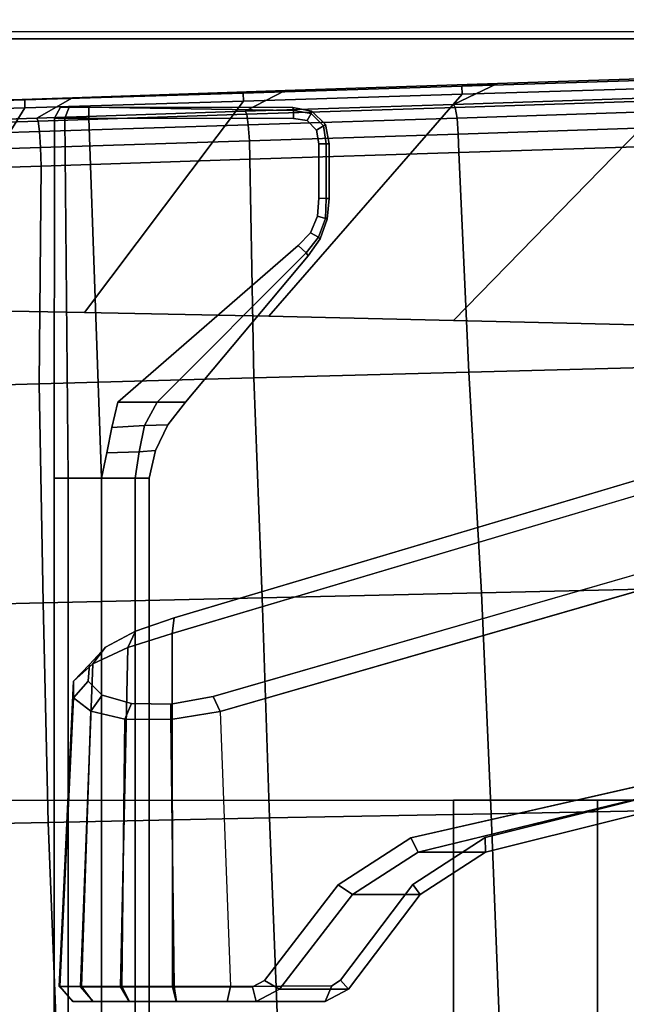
# Model space of a CAD drawing. Header units: inches. Extents: x 11 to 683, y -98 to 54.
# Tile 394 of 656: x 566.3 to 569.5, y -59.34 to -54.15. Entities that reach past the tile are written whole.
import ezdxf
from ezdxf.enums import TextEntityAlignment as Align

# ---------------------------------------------------------------- set-up
doc = ezdxf.new("R2010")
doc.units = ezdxf.units.IN
doc.header["$MEASUREMENT"] = 0
for name, color, linetype in [('A-FURN-3-SEAT-ARM-PAD', 251, 'Continuous'), ('A-FURN-3-SEAT-BASE', 254, 'Continuous'), ('A-FURN-3-SEAT-FRAME', 254, 'Continuous'), ('A-FURN-3-SEAT-LEVER', 251, 'Continuous'), ('A-FURN-3-SEAT-SEAT-CUSHION', 253, 'Continuous'), ('A-FURN-3-SEAT-SEAT-FRAME', 251, 'Continuous'), ('A-FURN-HAWORTH-ATT', 7, 'Continuous')]:
    doc.layers.add(name, color=color, linetype=linetype)
doc.styles.get("Standard").update_dxf_attribs({"font": 'simplex.shx'})

# ---------------------------------------------------------------- blocks, each defined once
blk = doc.blocks.new('SCT-20-71X1-3D-3')
at = {"layer": 'A-FURN-3-SEAT-ARM-PAD'}
for points in [[(4.2253, -10.0867, 26.0429), (4.2173, -9.9212, 25.3767), (-3.5325, -9.9214, 25.3773), (-3.2311, -10.0839, 26.0353)], [(-3.5324, -9.9601, 25.3308), (-3.5325, -9.9214, 25.3773), (4.2173, -9.9212, 25.3767), (4.2169, -9.9599, 25.3303)]]:
    blk.add_3dface(points, dxfattribs=at)
at = {"layer": 'A-FURN-3-SEAT-BASE'}
for points in [[(10.791, -7.3865, 3.946), (9.9776, -6.7128, 3.3192), (2.1538, -0.7627, 5.2733), (1.9211, -0.7438, 7.7141)], [(1.3011, -1.5972, 7.7141), (1.3909, -1.8127, 5.2733), (9.4675, -7.4148, 3.3192), (10.3596, -7.9803, 3.946)]]:
    blk.add_3dface(points, dxfattribs=at)
for points, invisible_edges in [([(1.4312, -1.7186, 5.17), (2.0767, -0.8301, 5.17), (9.9005, -6.7802, 3.2159), (9.5078, -7.3207, 3.2159)], 1), ([(10.432, -7.9295, 4.0341), (10.7651, -7.4711, 4.0341), (1.8929, -0.8317, 7.8028), (1.3759, -1.5433, 7.8028)], 5)]:
    blk.add_3dface(points, dxfattribs=dict(at, invisible_edges=invisible_edges))
at = {"layer": 'A-FURN-3-SEAT-FRAME'}
for points in [[(2.1157, -4.8461, 12.4526), (2.0808, -4.9285, 12.3842), (2.0342, -4.9587, 12.3965), (1.9926, -4.9109, 12.4852)], [(2.1157, -4.8461, 12.4526), (1.9926, -4.9109, 12.4852), (2.3564, -4.9109, 13.8195), (2.4794, -4.8461, 13.7865)], [(2.6321, -4.8461, 12.3343), (2.6154, -4.925, 12.2615), (2.0808, -4.9285, 12.3842), (2.1157, -4.8461, 12.4526)], [(2.4794, -4.8461, 13.7865), (2.9012, -4.8461, 13.6666), (2.6321, -4.8461, 12.3343), (2.1157, -4.8461, 12.4526)], [(2.4998, -4.9236, 13.8585), (2.4794, -4.8461, 13.7865), (2.3564, -4.9109, 13.8195), (2.4351, -4.9577, 13.8755)], [(2.9217, -4.9238, 13.7385), (2.9012, -4.8461, 13.6666), (2.4794, -4.8461, 13.7865), (2.4998, -4.9236, 13.8585)], [(1.9926, -4.9109, 12.4852), (2.0342, -4.9587, 12.3965), (1.6533, -5.4634, 12.5127), (1.615, -5.4099, 12.6005)], [(1.9714, -5.4099, 13.9078), (2.3564, -4.9109, 13.8195), (1.9926, -4.9109, 12.4852), (1.615, -5.4099, 12.6005)], [(2.4351, -4.9577, 13.8755), (2.3564, -4.9109, 13.8195), (1.9714, -5.4099, 13.9078), (2.0468, -5.4621, 13.9647)], [(1.615, -5.4099, 12.6005), (1.6533, -5.4634, 12.5127), (1.272, -5.7109, 12.6152), (1.27, -5.6336, 12.693)], [(1.6251, -5.6336, 13.9957), (1.9714, -5.4099, 13.9078), (1.615, -5.4099, 12.6005), (1.27, -5.6336, 12.693)], [(2.0468, -5.4621, 13.9647), (1.9714, -5.4099, 13.9078), (1.6251, -5.6336, 13.9957), (1.6641, -5.7096, 14.0625)], [(1.27, -5.6336, 12.693), (1.272, -5.7109, 12.6152), (-9.4419, -8.3805, 15.2105), (-9.4439, -8.304, 15.2851)], [(1.6251, -5.6336, 13.9957), (1.27, -5.6336, 12.693), (-9.4439, -8.304, 15.2851), (-7.6955, -7.9024, 16.5573)], [(1.6641, -5.7096, 14.0625), (1.6251, -5.6336, 13.9957), (-1.2727, -6.339, 14.7921), (-1.2434, -6.3702, 14.8632)], [(-8.6511, -9.7328, 15.2023), (-8.6898, -9.6537, 15.1445), (2.6704, -6.3755, 12.3648), (2.7064, -6.4538, 12.4195)], [(2.9123, -6.8688, 13.4908), (2.9229, -6.7864, 13.6193), (-7.352, -9.8421, 16.4205), (-7.363, -9.9255, 16.295)]]:
    blk.add_3dface(points, dxfattribs=at)
for points, invisible_edges in [([(2.9002, -4.8461, 12.3311), (2.6321, -4.8461, 12.3343), (2.9012, -4.8461, 13.6666), (3.1496, -4.8461, 13.5629)], 10), ([(3.1496, -4.8461, 13.5629), (3.3395, -4.8461, 13.3748), (3.1484, -4.8461, 12.4295), (2.9002, -4.8461, 12.3311)], 10), ([(3.3406, -4.8461, 12.615), (3.1484, -4.8461, 12.4295), (3.3395, -4.8461, 13.3748), (3.4437, -4.8461, 13.129)], 10), ([(3.4437, -4.8461, 13.129), (3.4467, -4.8461, 12.8613), (3.3406, -4.8461, 12.615)], 8), ([(2.0342, -4.9587, 12.3965), (2.0808, -4.9285, 12.3842), (2.6704, -6.3755, 12.3648)], 10), ([(2.6154, -4.925, 12.2615), (2.6704, -6.3755, 12.3648), (2.0808, -4.9285, 12.3842)], 3), ([(2.9229, -6.7864, 13.6193), (2.4998, -4.9236, 13.8585), (2.4351, -4.9577, 13.8755)], 9), ([(2.4998, -4.9236, 13.8585), (2.9229, -6.7864, 13.6193), (2.9217, -4.9238, 13.7385)], 1), ([(2.6704, -6.3755, 12.3648), (1.6533, -5.4634, 12.5127), (2.0342, -4.9587, 12.3965)], 9), ([(2.4351, -4.9577, 13.8755), (2.0468, -5.4621, 13.9647), (2.9229, -6.7864, 13.6193)], 10), ([(1.272, -5.7109, 12.6152), (1.6533, -5.4634, 12.5127), (2.6704, -6.3755, 12.3648)], 10), ([(2.9229, -6.7864, 13.6193), (2.0468, -5.4621, 13.9647), (1.6641, -5.7096, 14.0625)], 9), ([(-1.2434, -6.3702, 14.8632), (-1.2776, -6.8042, 14.8495), (2.9229, -6.7864, 13.6193), (1.6641, -5.7096, 14.0625)], 6), ([(2.6704, -6.3755, 12.3648), (-8.6898, -9.6537, 15.1445), (-9.4419, -8.3805, 15.2105), (1.272, -5.7109, 12.6152)], 8), ([(3.1153, -6.7992, 13.4114), (2.9123, -6.8688, 13.4908), (2.7064, -6.4538, 12.4195), (2.9303, -6.4131, 12.4163)], 10), ([(2.9303, -6.4131, 12.4163), (3.1376, -6.4178, 12.5071), (3.2739, -6.7147, 13.2721), (3.1153, -6.7992, 13.4114)], 10), ([(3.3585, -6.6227, 13.0812), (3.2739, -6.7147, 13.2721), (3.1376, -6.4178, 12.5071), (3.2917, -6.4617, 12.6682)], 10), ([(2.7064, -6.4538, 12.4195), (2.9123, -6.8688, 13.4908), (-7.363, -9.9255, 16.295), (-8.6511, -9.7328, 15.2023)], 1), ([(3.3585, -6.6227, 13.0812), (3.2917, -6.4617, 12.6682), (3.3651, -6.535, 12.8713)], 1), ([(-1.472, -7.0438, 14.8912), (-2.5464, -7.3371, 15.1858), (-7.352, -9.8421, 16.4205), (2.9229, -6.7864, 13.6193)], 10), ([(-1.472, -7.0438, 14.8912), (2.9229, -6.7864, 13.6193), (-1.2776, -6.8042, 14.8495)], 3)]:
    blk.add_3dface(points, dxfattribs=dict(at, invisible_edges=invisible_edges))
at = {"layer": 'A-FURN-3-SEAT-LEVER'}
for points, invisible_edges in [([(3.295, -7.6049, 15.106), (3.268, -7.7388, 15.1003), (3.3613, -9.5031, 15.0129)], 2), ([(3.3613, -9.5031, 14.6924), (3.268, -7.7388, 14.6112), (3.295, -7.6049, 14.6055)], 1), ([(3.268, -7.7388, 15.1003), (3.24, -7.8725, 15.0937), (3.3613, -9.5031, 15.0129)], 10), ([(3.24, -7.8725, 14.6178), (3.268, -7.7388, 14.6112), (3.3613, -9.5031, 14.6924)], 10), ([(3.24, -7.8725, 15.0937), (3.2089, -8.0053, 15.0845), (3.3613, -9.5031, 15.0129)], 10), ([(3.3613, -9.5031, 14.6924), (3.2089, -8.0053, 14.627), (3.24, -7.8725, 14.6178)], 9), ([(3.2089, -8.0053, 15.0845), (2.259, -8.8311, 14.9424), (2.2823, -9.5004, 14.9379), (3.3613, -9.5031, 15.0129)], 10), ([(2.2823, -9.5004, 14.7737), (2.259, -8.8311, 14.7691), (3.2089, -8.0053, 14.627), (3.3613, -9.5031, 14.6924)], 5), ([(2.2101, -9.491, 14.9328), (2.2823, -9.5004, 14.9379), (2.259, -8.8311, 14.9424), (2.1937, -8.8992, 14.9352)], 10), ([(2.2823, -9.5004, 14.7737), (2.2101, -9.491, 14.7787), (2.1937, -8.8992, 14.7763), (2.259, -8.8311, 14.7691)], 10), ([(2.1937, -8.8992, 14.9352), (2.157, -8.986, 14.9312), (2.1614, -9.4397, 14.9295), (2.2101, -9.491, 14.9328)], 10), ([(2.157, -8.986, 14.7803), (2.1937, -8.8992, 14.7763), (2.2101, -9.491, 14.7787), (2.1614, -9.4397, 14.782)], 10), ([(2.157, -8.986, 14.9312), (2.1493, -9.0803, 14.9301), (2.1501, -9.3682, 14.929), (2.1614, -9.4397, 14.9295)], 8), ([(2.1614, -9.4397, 14.782), (2.1501, -9.3682, 14.7825), (2.1493, -9.0803, 14.7814), (2.157, -8.986, 14.7803)], 8)]:
    blk.add_3dface(points, dxfattribs=dict(at, invisible_edges=invisible_edges))
for points in [[(3.0014, -8.0053, 15.0438), (2.8531, -8.0053, 14.8558), (2.2061, -8.7764, 14.8558), (2.2169, -8.7928, 14.9222)], [(2.2061, -8.7764, 14.8558), (2.8531, -8.0053, 14.8558), (3.0014, -8.0053, 14.6677), (2.2169, -8.7928, 14.7893)], [(3.2089, -8.0053, 15.0845), (3.0014, -8.0053, 15.0438), (2.2169, -8.7928, 14.9222), (2.259, -8.8311, 14.9424)], [(2.2169, -8.7928, 14.7893), (3.0014, -8.0053, 14.6677), (3.2089, -8.0053, 14.627), (2.259, -8.8311, 14.7691)], [(2.1099, -9.0802, 14.9122), (2.0956, -9.0801, 14.8558), (2.0956, -9.3679, 14.8558), (2.11, -9.3681, 14.9112)], [(2.0956, -9.3679, 14.8558), (2.0956, -9.0801, 14.8558), (2.1099, -9.0802, 14.7994), (2.11, -9.3681, 14.8003)], [(2.1493, -9.0803, 14.9301), (2.1099, -9.0802, 14.9122), (2.11, -9.3681, 14.9112), (2.1501, -9.3682, 14.929)], [(2.11, -9.3681, 14.8003), (2.1099, -9.0802, 14.7994), (2.1493, -9.0803, 14.7814), (2.1501, -9.3682, 14.7825)], [(2.2823, -9.5004, 14.9379), (2.2835, -9.543, 14.9215), (3.3613, -9.5601, 14.9816), (3.3613, -9.5031, 15.0129)], [(3.3613, -9.5601, 14.7243), (2.2835, -9.543, 14.79), (2.2823, -9.5004, 14.7737), (3.3613, -9.5031, 14.6924)], [(2.2835, -9.543, 14.9215), (2.2865, -9.5589, 14.8558), (3.3613, -9.5601, 14.8529), (3.3613, -9.5601, 14.9816)], [(3.3613, -9.5601, 14.8529), (2.2865, -9.5589, 14.8558), (2.2835, -9.543, 14.79), (3.3613, -9.5601, 14.7243)], [(3.3613, -9.5601, 14.9816), (3.3613, -9.5601, 14.8529), (3.4658, -9.5601, 14.9517)], [(3.4658, -9.5601, 14.9517), (3.3613, -9.5601, 14.8529), (3.5112, -9.5601, 14.8529)], [(3.4658, -9.5601, 14.7542), (3.3613, -9.5601, 14.8529), (3.3613, -9.5601, 14.7243), (3.4658, -9.5601, 14.7542)], [(3.5112, -9.5601, 14.8529), (3.3613, -9.5601, 14.8529), (3.4658, -9.5601, 14.7542), (3.5112, -9.5601, 14.8529)]]:
    blk.add_3dface(points, dxfattribs=at)
at = {"layer": 'A-FURN-3-SEAT-SEAT-FRAME'}
for points, invisible_edges in [([(-6.3809, -5.9078, 17.8403), (-2.6319, -5.9078, 16.647), (0.6802, -5.9078, 16.7879), (1.4399, -5.9078, 17.1521)], 2), ([(-0.1282, -5.9078, 16.5508), (0.6802, -5.9078, 16.7879), (-2.6319, -5.9078, 16.647), (-1.8062, -5.9078, 16.4794)], 10)]:
    blk.add_3dface(points, dxfattribs=dict(at, invisible_edges=invisible_edges))
at = {"layer": 'A-FURN-HAWORTH-ATT', "flags": 1}
for tag, p in [('HAWMC', (0, 0)), ('HAWMC', (0, 0)), ('HAWPN', (0, -0.1667)), ('HAWPN', (0, -0.1667))]:
    blk.add_attdef(tag, text='', height=0.1, dxfattribs=at).set_placement(p, align=Align.TOP_CENTER)
at = {"layer": 'A-FURN-3-SEAT-BASE'}
mesh = blk.add_polymesh((2, 4), dxfattribs=at)
for k, corner in enumerate([(10.7651, -7.4711, 4.0341), (10.7854, -7.4349, 4.018), (10.7946, -7.4047, 3.9865), (10.791, -7.3865, 3.946), (1.8929, -0.8317, 7.8028), (1.9145, -0.7942, 7.7876), (1.9246, -0.7627, 7.7558), (1.9211, -0.7438, 7.7141)]):
    mesh.set_mesh_vertex(divmod(k, 4), corner)
mesh = blk.add_polymesh((2, 4), dxfattribs=at)
for k, corner in enumerate([(9.9776, -6.7128, 3.3192), (9.9623, -6.7161, 3.2679), (9.934, -6.7409, 3.23), (9.9005, -6.7802, 3.2159), (2.1538, -0.7627, 5.2733), (2.1386, -0.7658, 5.222), (2.1102, -0.7906, 5.1839), (2.0767, -0.8301, 5.17)]):
    mesh.set_mesh_vertex(divmod(k, 4), corner)
mesh = blk.add_polymesh((2, 4), dxfattribs=at)
for k, corner in enumerate([(1.3759, -1.5433, 7.8028), (1.347, -1.5754, 7.7876), (1.3201, -1.5948, 7.7558), (1.301, -1.5972, 7.7141), (10.432, -7.9295, 4.0341), (10.4038, -7.96, 4.018), (10.378, -7.9781, 3.9865), (10.3596, -7.9803, 3.946)]):
    mesh.set_mesh_vertex(divmod(k, 4), corner)
mesh = blk.add_polymesh((2, 4), dxfattribs=at)
for k, corner in enumerate([(1.3909, -1.8127, 5.2733), (1.3891, -1.7973, 5.222), (1.404, -1.7626, 5.1839), (1.4312, -1.7186, 5.17), (9.4675, -7.4148, 3.3192), (9.4659, -7.3993, 3.2679), (9.4807, -7.3647, 3.23), (9.5078, -7.3207, 3.2159)]):
    mesh.set_mesh_vertex(divmod(k, 4), corner)
at = {"layer": 'A-FURN-3-SEAT-FRAME'}
mesh = blk.add_polymesh((2, 9), dxfattribs=at)
for k, corner in enumerate([(2.6321, -4.8461, 12.3343), (2.9002, -4.8461, 12.3311), (3.1484, -4.8461, 12.4295), (3.3406, -4.8461, 12.615), (3.4467, -4.8461, 12.8613), (3.4437, -4.8461, 13.129), (3.3395, -4.8461, 13.3748), (3.1496, -4.8461, 13.5629), (2.9012, -4.8461, 13.6666), (2.6154, -4.925, 12.2615), (2.9124, -4.9251, 12.2557), (3.1881, -4.9251, 12.3647), (3.4, -4.925, 12.5712), (3.5159, -4.9248, 12.8432), (3.5179, -4.9245, 13.1388), (3.4056, -4.9242, 13.4126), (3.196, -4.924, 13.6218), (2.9217, -4.9238, 13.7385)]):
    mesh.set_mesh_vertex(divmod(k, 9), corner)
mesh = blk.add_polymesh((2, 9), dxfattribs=at)
for k, corner in enumerate([(2.9229, -6.7864, 13.6193), (3.157, -6.7125, 13.5225), (3.3404, -6.6264, 13.3547), (3.4427, -6.5344, 13.1301), (3.4438, -6.4471, 12.8816), (3.3516, -6.3765, 12.6466), (3.1722, -6.3345, 12.4603), (2.93, -6.3332, 12.3597), (2.6704, -6.3755, 12.3648), (2.9217, -4.9238, 13.7385), (3.196, -4.924, 13.6218), (3.4056, -4.9242, 13.4126), (3.5179, -4.9245, 13.1388), (3.5159, -4.9248, 12.8432), (3.4, -4.925, 12.5712), (3.1881, -4.9251, 12.3647), (2.9124, -4.9251, 12.2557), (2.6154, -4.925, 12.2615)]):
    mesh.set_mesh_vertex(divmod(k, 9), corner)
mesh = blk.add_polymesh((2, 9), dxfattribs=at)
for k, corner in enumerate([(2.9123, -6.8688, 13.4908), (3.1153, -6.7992, 13.4114), (3.2739, -6.7147, 13.2721), (3.3585, -6.6227, 13.0812), (3.3651, -6.535, 12.8713), (3.2917, -6.4617, 12.6682), (3.1376, -6.4178, 12.5071), (2.9303, -6.4131, 12.4163), (2.7064, -6.4538, 12.4195), (2.9229, -6.7864, 13.6193), (3.157, -6.7125, 13.5225), (3.3404, -6.6264, 13.3547), (3.4427, -6.5344, 13.1301), (3.4438, -6.4471, 12.8816), (3.3516, -6.3765, 12.6466), (3.1722, -6.3345, 12.4603), (2.93, -6.3332, 12.3597), (2.6704, -6.3755, 12.3648)]):
    mesh.set_mesh_vertex(divmod(k, 9), corner)
at = {"layer": 'A-FURN-3-SEAT-LEVER'}
mesh = blk.add_polymesh((2, 5), dxfattribs=at)
for k, corner in enumerate([(3.2949, -4.7462, 15.106), (3.118, -4.7462, 15.0327), (3.0447, -4.7462, 14.8558), (3.118, -4.7462, 14.6788), (3.2949, -4.7462, 14.6055), (3.295, -7.6049, 15.106), (3.118, -7.6049, 15.0327), (3.0447, -7.6049, 14.8558), (3.118, -7.6049, 14.6788), (3.295, -7.6049, 14.6055)]):
    mesh.set_mesh_vertex(divmod(k, 5), corner)
mesh = blk.add_polymesh((2, 5), dxfattribs=at)
for k, corner in enumerate([(3.295, -7.6049, 15.106), (3.4719, -7.6049, 15.0327), (3.5452, -7.6049, 14.8558), (3.4719, -7.6049, 14.6788), (3.295, -7.6049, 14.6055), (3.2949, -4.7462, 15.106), (3.4719, -4.7462, 15.0327), (3.5452, -4.7462, 14.8557), (3.4719, -4.7462, 14.6788), (3.2949, -4.7462, 14.6055)]):
    mesh.set_mesh_vertex(divmod(k, 5), corner)
mesh = blk.add_polymesh((2, 4), dxfattribs=at)
for k, corner in enumerate([(3.0447, -7.6049, 14.8558), (3.0109, -7.7515, 14.8558), (2.9451, -7.8863, 14.8558), (2.8531, -8.0053, 14.8558), (3.118, -7.6049, 15.0327), (3.0971, -7.7446, 15.0391), (3.0684, -7.8824, 15.0462), (3.0014, -8.0053, 15.0438)]):
    mesh.set_mesh_vertex(divmod(k, 4), corner)
mesh = blk.add_polymesh((2, 4), dxfattribs=at)
for k, corner in enumerate([(2.8531, -8.0053, 14.8558), (2.9451, -7.8863, 14.8558), (3.0109, -7.7515, 14.8558), (3.0447, -7.6049, 14.8558), (3.0014, -8.0053, 14.6677), (3.0684, -7.8824, 14.6654), (3.0971, -7.7446, 14.6725), (3.118, -7.6049, 14.6788)]):
    mesh.set_mesh_vertex(divmod(k, 4), corner)
mesh = blk.add_polymesh((2, 4), dxfattribs=at)
for k, corner in enumerate([(3.118, -7.6049, 15.0327), (3.0971, -7.7446, 15.0391), (3.0684, -7.8824, 15.0462), (3.0014, -8.0053, 15.0438), (3.295, -7.6049, 15.106), (3.268, -7.7388, 15.1003), (3.24, -7.8725, 15.0937), (3.2089, -8.0053, 15.0845)]):
    mesh.set_mesh_vertex(divmod(k, 4), corner)
mesh = blk.add_polymesh((2, 4), dxfattribs=at)
for k, corner in enumerate([(3.0014, -8.0053, 14.6677), (3.0684, -7.8824, 14.6654), (3.0971, -7.7446, 14.6725), (3.118, -7.6049, 14.6788), (3.2089, -8.0053, 14.627), (3.24, -7.8725, 14.6178), (3.268, -7.7388, 14.6112), (3.295, -7.6049, 14.6055)]):
    mesh.set_mesh_vertex(divmod(k, 4), corner)
mesh = blk.add_polymesh((2, 5), dxfattribs=at)
for k, corner in enumerate([(3.3613, -9.5031, 15.0129), (3.4882, -9.5031, 14.9737), (3.5428, -9.5031, 14.8526), (3.4882, -9.5031, 14.7316), (3.3613, -9.5031, 14.6924), (3.295, -7.6049, 15.106), (3.4719, -7.6049, 15.0327), (3.5452, -7.6049, 14.8558), (3.4719, -7.6049, 14.6788), (3.295, -7.6049, 14.6055)]):
    mesh.set_mesh_vertex(divmod(k, 5), corner)
mesh = blk.add_polymesh((2, 4), dxfattribs=at)
for k, corner in enumerate([(2.2061, -8.7764, 14.8558), (2.1422, -8.8665, 14.8558), (2.1045, -8.9699, 14.8558), (2.0956, -9.0801, 14.8558), (2.2169, -8.7928, 14.9222), (2.1505, -8.8751, 14.9182), (2.1143, -8.9744, 14.9147), (2.1099, -9.0802, 14.9122)]):
    mesh.set_mesh_vertex(divmod(k, 4), corner)
mesh = blk.add_polymesh((2, 4), dxfattribs=at)
for k, corner in enumerate([(2.0956, -9.0801, 14.8558), (2.1045, -8.9699, 14.8558), (2.1422, -8.8665, 14.8558), (2.2061, -8.7764, 14.8558), (2.1099, -9.0802, 14.7994), (2.1143, -8.9744, 14.7968), (2.1505, -8.8751, 14.7933), (2.2169, -8.7928, 14.7893)]):
    mesh.set_mesh_vertex(divmod(k, 4), corner)
mesh = blk.add_polymesh((2, 4), dxfattribs=at)
for k, corner in enumerate([(2.2169, -8.7928, 14.9222), (2.1505, -8.8751, 14.9182), (2.1143, -8.9744, 14.9147), (2.1099, -9.0802, 14.9122), (2.259, -8.8311, 14.9424), (2.1937, -8.8992, 14.9352), (2.157, -8.986, 14.9312), (2.1493, -9.0803, 14.9301)]):
    mesh.set_mesh_vertex(divmod(k, 4), corner)
mesh = blk.add_polymesh((2, 4), dxfattribs=at)
for k, corner in enumerate([(2.1099, -9.0802, 14.7994), (2.1143, -8.9744, 14.7968), (2.1505, -8.8751, 14.7933), (2.2169, -8.7928, 14.7893), (2.1493, -9.0803, 14.7814), (2.157, -8.986, 14.7803), (2.1937, -8.8992, 14.7763), (2.259, -8.8311, 14.7691)]):
    mesh.set_mesh_vertex(divmod(k, 4), corner)
mesh = blk.add_polymesh((2, 4), dxfattribs=at)
for k, corner in enumerate([(2.0956, -9.3679, 14.8558), (2.1144, -9.469, 14.8558), (2.1854, -9.54, 14.8558), (2.2865, -9.5589, 14.8558), (2.11, -9.3681, 14.9112), (2.1243, -9.4619, 14.9137), (2.1898, -9.5283, 14.9174), (2.2835, -9.543, 14.9215)]):
    mesh.set_mesh_vertex(divmod(k, 4), corner)
mesh = blk.add_polymesh((2, 4), dxfattribs=at)
for k, corner in enumerate([(2.2865, -9.5589, 14.8558), (2.1854, -9.54, 14.8558), (2.1144, -9.469, 14.8558), (2.0956, -9.3679, 14.8558), (2.2835, -9.543, 14.79), (2.1898, -9.5283, 14.7941), (2.1243, -9.4619, 14.7979), (2.11, -9.3681, 14.8003)]):
    mesh.set_mesh_vertex(divmod(k, 4), corner)
mesh = blk.add_polymesh((2, 4), dxfattribs=at)
for k, corner in enumerate([(2.11, -9.3681, 14.9112), (2.1243, -9.4619, 14.9137), (2.1898, -9.5283, 14.9174), (2.2835, -9.543, 14.9215), (2.1501, -9.3682, 14.929), (2.1614, -9.4397, 14.9295), (2.2101, -9.491, 14.9328), (2.2823, -9.5004, 14.9379)]):
    mesh.set_mesh_vertex(divmod(k, 4), corner)
mesh = blk.add_polymesh((2, 4), dxfattribs=at)
for k, corner in enumerate([(2.2835, -9.543, 14.79), (2.1898, -9.5283, 14.7941), (2.1243, -9.4619, 14.7979), (2.11, -9.3681, 14.8003), (2.2823, -9.5004, 14.7737), (2.2101, -9.491, 14.7787), (2.1614, -9.4397, 14.782), (2.1501, -9.3682, 14.7825)]):
    mesh.set_mesh_vertex(divmod(k, 4), corner)
mesh = blk.add_polymesh((2, 5), dxfattribs=at)
for k, corner in enumerate([(3.3613, -9.5601, 14.9816), (3.4658, -9.5601, 14.9517), (3.5112, -9.5601, 14.8529), (3.4658, -9.5601, 14.7542), (3.3613, -9.5601, 14.7243), (3.3613, -9.5031, 15.0129), (3.4882, -9.5031, 14.9737), (3.5428, -9.5031, 14.8526), (3.4882, -9.5031, 14.7316), (3.3613, -9.5031, 14.6924)]):
    mesh.set_mesh_vertex(divmod(k, 5), corner)
at = {"layer": 'A-FURN-3-SEAT-SEAT-CUSHION'}
mesh = blk.add_polymesh((2, 93), dxfattribs=at)
for k, corner in enumerate([(7.9309, -9.4627, 18.4719), (8.1297, -9.4567, 18.4719), (8.3286, -9.4515, 18.4726), (8.5255, -9.4477, 18.4513), (8.6921, -9.4496, 18.3478), (8.8104, -9.4531, 18.1883), (8.9232, -9.452, 18.0245), (9.1302, -9.4452, 17.7238), (9.3372, -9.4383, 17.4232), (9.49, -9.4092, 17.2014), (9.6257, -9.2862, 17.0041), (9.712, -9.0643, 16.8788), (9.7455, -8.8, 16.8302), (9.8179, -7.7048, 16.725), (9.8785, -6.6075, 16.6371), (9.9287, -5.5085, 16.5642), (9.9692, -4.4082, 16.5054), (9.9997, -3.307, 16.461), (10.0182, -2.2049, 16.4342), (10.0299, -1.1025, 16.4172), (10.0358, -0.0018, 16.4087), (10.0301, 1.1014, 16.4172), (10.0185, 2.2037, 16.4342), (10.0001, 3.3058, 16.461), (9.9697, 4.4071, 16.5054), (9.9293, 5.5074, 16.5642), (9.8793, 6.6063, 16.6371), (9.8188, 7.7037, 16.725), (9.7465, 8.7989, 16.8302), (9.7131, 9.0632, 16.8788), (9.6268, 9.2851, 17.0041), (9.4911, 9.4081, 17.2014), (9.3383, 9.4373, 17.4232), (9.1313, 9.4441, 17.7238), (8.9243, 9.451, 18.0245), (8.8115, 9.4521, 18.1883), (8.6932, 9.4486, 18.3478), (8.5266, 9.4467, 18.4513), (8.3297, 9.4506, 18.4726), (8.1308, 9.4558, 18.4719), (7.932, 9.4618, 18.4719), (6.8113, 9.499, 18.4719), (5.6905, 9.5362, 18.4719), (4.5698, 9.5734, 18.4719), (3.4491, 9.6106, 18.4719), (2.3284, 9.6478, 18.4719), (1.2077, 9.6849, 18.4719), (0.0869, 9.7221, 18.4719), (-1.0338, 9.7593, 18.4719), (-2.1545, 9.7965, 18.4719), (-3.2752, 9.8337, 18.4719), (-4.396, 9.8709, 18.4719), (-5.5167, 9.9081, 18.4719), (-5.759, 9.9068, 18.4711), (-5.9969, 9.8647, 18.4603), (-6.2138, 9.7629, 18.4312), (-6.3918, 9.6072, 18.3842), (-6.516, 9.4082, 18.3271), (-6.6054, 9.1905, 18.2697), (-6.9491, 8.0923, 17.9976), (-7.248, 6.979, 17.7337), (-7.4944, 5.8474, 17.4951), (-7.6899, 4.699, 17.2919), (-7.8324, 3.5357, 17.1347), (-7.9304, 2.3627, 17.0226), (-7.9834, 1.1831, 16.9599), (-8.003, 0.0005, 16.9366), (-7.9836, -1.1821, 16.9599), (-7.9306, -2.3617, 17.0226), (-7.8328, -3.5347, 17.1347), (-7.6905, -4.698, 17.2919), (-7.4951, -5.8464, 17.4951), (-7.2488, -6.9781, 17.7337), (-6.9501, -8.0914, 17.9976), (-6.6064, -9.1897, 18.2697), (-6.5171, -9.4074, 18.3271), (-6.3929, -9.6064, 18.3842), (-6.2149, -9.7621, 18.4312), (-5.9981, -9.864, 18.4603), (-5.7602, -9.9061, 18.4711), (-5.5178, -9.9074, 18.4719), (-4.3971, -9.8703, 18.4719), (-3.2764, -9.8332, 18.4719), (-2.1557, -9.7962, 18.4719), (-1.0349, -9.7591, 18.4719), (0.0858, -9.7221, 18.4719), (1.2065, -9.685, 18.4719), (2.3273, -9.648, 18.4719), (3.448, -9.6109, 18.4719), (4.5687, -9.5739, 18.4719), (5.6894, -9.5368, 18.4719), (6.8102, -9.4998, 18.4719), (7.9309, -9.4627, 18.4719), (8.0303, -9.3604, 19.6382), (8.3879, -9.3513, 19.6189), (8.7382, -9.3485, 19.5475), (9.0555, -9.3536, 19.3834), (9.3082, -9.3638, 19.1318), (9.4843, -9.3741, 18.8211), (9.6068, -9.3799, 18.4846), (9.734, -9.3838, 18.0615), (9.8611, -9.3878, 17.6384), (9.9385, -9.3651, 17.383), (10.0074, -9.246, 17.1555), (10.0496, -9.0248, 17.014), (10.0653, -8.7628, 16.9609), (10.0987, -7.6711, 16.8531), (10.1284, -6.5782, 16.758), (10.1539, -5.4841, 16.6767), (10.1722, -4.3881, 16.6208), (10.1879, -3.2918, 16.5727), (10.1982, -2.1948, 16.5417), (10.2035, -1.0974, 16.5266), (10.2079, 0.0006, 16.5146), (10.2037, 1.0963, 16.5266), (10.1985, 2.1936, 16.5417), (10.1883, 3.2907, 16.5727), (10.1727, 4.387, 16.6208), (10.1546, 5.4829, 16.6767), (10.1292, 6.5771, 16.758), (10.0996, 7.67, 16.8531), (10.0664, 8.7617, 16.9609), (10.0506, 9.0237, 17.014), (10.0084, 9.2448, 17.1555), (9.9396, 9.364, 17.383), (9.8622, 9.3867, 17.6384), (9.7351, 9.3827, 18.0615), (9.6079, 9.3788, 18.4846), (9.4854, 9.373, 18.8211), (9.3093, 9.3627, 19.1318), (9.0566, 9.3525, 19.3834), (8.7393, 9.3475, 19.5475), (8.389, 9.3504, 19.6189), (8.0314, 9.3595, 19.6382), (6.9329, 9.3951, 19.648), (5.8343, 9.4309, 19.6556), (4.7358, 9.4668, 19.6621), (3.6372, 9.5029, 19.6665), (2.5387, 9.5391, 19.6691), (1.4401, 9.5754, 19.6708), (0.3416, 9.6117, 19.6724), (-0.757, 9.648, 19.6744), (-1.8555, 9.6842, 19.6771), (-2.9541, 9.7207, 19.6764), (-4.0523, 9.7588, 19.657), (-5.146, 9.8029, 19.5646), (-5.3834, 9.8056, 19.518), (-5.6164, 9.7753, 19.4626), (-5.8362, 9.6972, 19.4016), (-6.0211, 9.5548, 19.3431), (-6.1593, 9.3645, 19.2913), (-6.2558, 9.1474, 19.2466), (-6.6392, 8.0547, 19.0374), (-6.9686, 6.942, 18.8423), (-7.2482, 5.8149, 18.6525), (-7.4735, 4.6747, 18.4687), (-7.6428, 3.519, 18.3275), (-7.7553, 2.3512, 18.2385), (-7.82, 1.1773, 18.1881), (-7.8428, 0.0005, 18.1702), (-7.8201, -1.1764, 18.1881), (-7.7556, -2.3502, 18.2385), (-7.6432, -3.5181, 18.3275), (-7.4741, -4.6738, 18.4687), (-7.2489, -5.814, 18.6525), (-6.9694, -6.9412, 18.8423), (-6.6401, -8.0539, 19.0374), (-6.2568, -9.1467, 19.2466), (-6.1604, -9.3637, 19.2913), (-6.0222, -9.5541, 19.3431), (-5.8373, -9.6965, 19.4016), (-5.6175, -9.7746, 19.4626), (-5.3845, -9.805, 19.518), (-5.1472, -9.8023, 19.5646), (-4.0535, -9.7583, 19.657), (-2.9552, -9.7203, 19.6764), (-1.8567, -9.6839, 19.6771), (-0.7581, -9.6478, 19.6744), (0.3404, -9.6117, 19.6724), (1.439, -9.5755, 19.6708), (2.5376, -9.5393, 19.6691), (3.6361, -9.5032, 19.6665), (4.7347, -9.4673, 19.6621), (5.8332, -9.4315, 19.6556), (6.9318, -9.3958, 19.648), (8.0303, -9.3604, 19.6382)]):
    mesh.set_mesh_vertex(divmod(k, 93), corner)
mesh = blk.add_polymesh((9, 9), dxfattribs=at)
for k, corner in enumerate([(3.4108, 0.0005, 19.4936), (2.2667, 0.0005, 19.4318), (1.1229, 0.0005, 19.3652), (-0.021, 0.0005, 19.2989), (-1.165, 0.0005, 19.237), (-2.3095, 0.0005, 19.1828), (-3.4544, 0.0005, 19.138), (-4.5997, 0.0005, 19.1093), (-5.7443, 0.0005, 19.1572), (3.4109, -1.1602, 19.5059), (2.2613, -1.1666, 19.4461), (1.1115, -1.1732, 19.3816), (-0.0383, -1.1799, 19.3173), (-1.1879, -1.1863, 19.2574), (-2.337, -1.1922, 19.205), (-3.4852, -1.1972, 19.1615), (-4.632, -1.2011, 19.1325), (-5.7758, -1.2038, 19.174), (3.4358, -2.3187, 19.5438), (2.2795, -2.3303, 19.4908), (1.1222, -2.3423, 19.4332), (-0.035, -2.3543, 19.3758), (-1.1914, -2.366, 19.3223), (-2.3458, -2.3769, 19.2758), (-3.4972, -2.3869, 19.2366), (-4.6444, -2.3957, 19.2077), (-5.7846, -2.4035, 19.2322), (3.4788, -3.477, 19.6101), (2.3162, -3.4929, 19.5681), (1.1519, -3.5091, 19.5216), (-0.0123, -3.5252, 19.4752), (-1.1749, -3.5412, 19.4322), (-2.3339, -3.5566, 19.3951), (-3.4875, -3.5714, 19.3629), (-4.6337, -3.5856, 19.3347), (-5.7683, -3.6001, 19.3353), (3.5314, -4.6342, 19.7011), (2.3643, -4.6536, 19.6722), (1.1948, -4.6731, 19.6393), (0.0252, -4.6927, 19.6062), (-1.1419, -4.7122, 19.5759), (-2.3039, -4.7316, 19.5503), (-3.4582, -4.751, 19.5267), (-4.602, -4.7708, 19.4995), (-5.7298, -4.7928, 19.473), (3.5765, -5.7907, 19.8021), (2.4103, -5.8136, 19.7849), (1.2412, -5.8364, 19.764), (0.072, -5.8592, 19.7426), (-1.0942, -5.8822, 19.7236), (-2.2545, -5.9055, 19.7081), (-3.4057, -5.9294, 19.692), (-4.5447, -5.9548, 19.6652), (-5.6646, -5.9843, 19.6113), (3.6024, -6.9475, 19.8807), (2.4483, -6.9743, 19.87), (1.2915, -7.0007, 19.8556), (0.1348, -7.0272, 19.8405), (-1.0193, -7.0541, 19.8275), (-2.168, -7.0814, 19.8176), (-3.3085, -7.1098, 19.8054), (-4.4379, -7.1405, 19.7772), (-5.5492, -7.1765, 19.6987), (3.6247, -8.1026, 19.922), (2.4928, -8.1333, 19.9153), (1.3591, -8.1636, 19.9048), (0.2255, -8.1941, 19.8935), (-0.9065, -8.2249, 19.8841), (-2.035, -8.2562, 19.8776), (-3.1585, -8.2887, 19.8678), (-4.2748, -8.3236, 19.8383), (-5.3777, -8.3646, 19.7424), (3.6141, -9.2504, 19.9386), (2.5125, -9.2861, 19.9376), (1.4108, -9.3216, 19.9331), (0.3092, -9.3572, 19.9277), (-0.7924, -9.3931, 19.9239), (-1.8941, -9.4289, 19.9224), (-2.9957, -9.4654, 19.9164), (-4.0968, -9.5036, 19.8884), (-5.1928, -9.547, 19.7866)]):
    mesh.set_mesh_vertex(divmod(k, 9), corner)
mesh = blk.add_polymesh((9, 9), dxfattribs=at)
for k, corner in enumerate([(9.7586, 0.0005, 18.682), (9.4206, 0.0005, 19.0602), (8.985, 0.0005, 19.3202), (8.4969, 0.0005, 19.4605), (7.9912, 0.0005, 19.5178), (6.8465, 0.0005, 19.5655), (5.7008, 0.0005, 19.5711), (4.5555, 0.0005, 19.5434), (3.4108, 0.0005, 19.4936), (9.754, -1.1473, 18.6938), (9.418, -1.1455, 19.0707), (8.9858, -1.1439, 19.3305), (8.5016, -1.143, 19.4707), (8.0002, -1.1431, 19.5276), (6.8561, -1.1455, 19.5743), (5.7089, -1.1493, 19.5802), (4.5602, -1.1543, 19.5537), (3.4109, -1.1602, 19.5059), (9.7409, -2.2895, 18.7362), (9.4129, -2.2857, 19.1069), (8.9922, -2.2826, 19.3634), (8.5205, -2.2814, 19.5013), (8.0309, -2.2824, 19.5561), (6.8898, -2.2891, 19.6003), (5.7422, -2.2977, 19.6076), (4.5904, -2.3077, 19.5856), (3.4358, -2.3187, 19.5438), (9.7191, -3.4288, 18.8071), (9.4036, -3.4231, 19.1686), (9.0004, -3.4189, 19.4202), (8.5472, -3.418, 19.5544), (8.0747, -3.4205, 19.6063), (6.9384, -3.4329, 19.6471), (5.7918, -3.4467, 19.6572), (4.6379, -3.4615, 19.6422), (3.4788, -3.477, 19.6101), (9.6902, -4.5657, 18.8987), (9.3896, -4.5583, 19.2506), (9.0069, -4.5532, 19.4976), (8.5753, -4.553, 19.6283), (8.1226, -4.5574, 19.6772), (6.9922, -4.576, 19.7142), (5.848, -4.5952, 19.7277), (4.6935, -4.6147, 19.7214), (3.5314, -4.6342, 19.7011), (9.6527, -5.7019, 18.9992), (9.3635, -5.6928, 19.3431), (8.9978, -5.687, 19.5868), (8.585, -5.6875, 19.7151), (8.1511, -5.694, 19.7614), (7.0275, -5.7187, 19.7945), (5.8882, -5.7433, 19.8107), (4.7368, -5.7673, 19.8119), (3.5765, -5.7907, 19.8021), (9.6085, -6.8403, 19.0817), (9.3203, -6.8295, 19.4198), (8.9606, -6.8226, 19.662), (8.5574, -6.8235, 19.7893), (8.1371, -6.8316, 19.8337), (7.0213, -6.8619, 19.8627), (5.8917, -6.8915, 19.8795), (4.7511, -6.92, 19.8847), (3.6024, -6.9475, 19.8807), (9.5578, -7.9787, 19.1676), (9.2682, -7.9669, 19.4885), (8.9106, -7.9597, 19.7164), (8.5126, -7.9611, 19.8329), (8.1013, -7.9704, 19.8718), (6.9934, -8.0048, 19.8979), (5.8768, -8.0386, 19.9148), (4.7533, -8.0712, 19.9225), (3.6247, -8.1026, 19.922), (9.4866, -9.1079, 19.2897), (9.1913, -9.0972, 19.5722), (8.8294, -9.0913, 19.7629), (8.4294, -9.094, 19.8508), (8.02, -9.1043, 19.878), (6.9187, -9.1408, 19.9036), (5.8173, -9.1778, 19.9225), (4.7157, -9.2144, 19.934), (3.6141, -9.2504, 19.9386)]):
    mesh.set_mesh_vertex(divmod(k, 9), corner)
mesh = blk.add_polymesh((9, 5), dxfattribs=at)
for k, corner in enumerate([(9.3082, -9.3638, 19.1318), (9.3793, -9.3486, 19.1855), (9.4409, -9.2928, 19.24), (9.4797, -9.207, 19.279), (9.4866, -9.1079, 19.2897), (9.0555, -9.3536, 19.3834), (9.1055, -9.3381, 19.4522), (9.1527, -9.2821, 19.517), (9.1844, -9.1963, 19.5613), (9.1913, -9.0972, 19.5722), (8.7382, -9.3485, 19.5475), (8.7669, -9.3327, 19.6306), (8.7988, -9.2764, 19.7045), (8.8228, -9.1904, 19.7524), (8.8294, -9.0913, 19.7629), (8.3879, -9.3513, 19.6189), (8.3978, -9.3354, 19.7125), (8.4126, -9.279, 19.7918), (8.4254, -9.1931, 19.8413), (8.4294, -9.094, 19.8508), (8.0303, -9.3604, 19.6382), (8.0277, -9.3445, 19.7362), (8.0247, -9.2886, 19.8181), (8.022, -9.2031, 19.8686), (8.02, -9.1043, 19.878), (6.9318, -9.3958, 19.648), (6.9285, -9.3801, 19.7484), (6.9246, -9.3245, 19.8359), (6.921, -9.2394, 19.8918), (6.9187, -9.1408, 19.9036), (5.8332, -9.4315, 19.6556), (5.8291, -9.4159, 19.7578), (5.8242, -9.3607, 19.8492), (5.8198, -9.2761, 19.909), (5.8173, -9.1778, 19.9225), (4.7347, -9.4673, 19.6621), (4.7294, -9.4517, 19.765), (4.7235, -9.3967, 19.8582), (4.7185, -9.3124, 19.9199), (4.7157, -9.2144, 19.934), (3.6361, -9.5032, 19.6665), (3.6295, -9.4876, 19.7692), (3.6226, -9.4325, 19.8627), (3.617, -9.3483, 19.9246), (3.6141, -9.2504, 19.9386)]):
    mesh.set_mesh_vertex(divmod(k, 5), corner)
mesh = blk.add_polymesh((9, 5), dxfattribs=at)
for k, corner in enumerate([(3.6361, -9.5032, 19.6665), (3.6295, -9.4876, 19.7692), (3.6226, -9.4325, 19.8627), (3.617, -9.3483, 19.9246), (3.6141, -9.2504, 19.9386), (2.5376, -9.5393, 19.6691), (2.5295, -9.5234, 19.7712), (2.5215, -9.4682, 19.8636), (2.5154, -9.3838, 19.9244), (2.5125, -9.2861, 19.9376), (1.439, -9.5755, 19.6708), (1.4295, -9.5593, 19.7717), (1.4205, -9.5037, 19.8622), (1.4138, -9.4191, 19.921), (1.4108, -9.3216, 19.9331), (0.3404, -9.6117, 19.6724), (0.3294, -9.5953, 19.7721), (0.3194, -9.5394, 19.8603), (0.3122, -9.4546, 19.917), (0.3092, -9.3572, 19.9277), (-0.7581, -9.6478, 19.6744), (-0.7706, -9.6312, 19.7731), (-0.7816, -9.5751, 19.8595), (-0.7893, -9.4903, 19.9143), (-0.7924, -9.3931, 19.9239), (-1.8567, -9.6839, 19.6771), (-1.8705, -9.6671, 19.7749), (-1.8825, -9.6108, 19.8601), (-1.8908, -9.526, 19.9136), (-1.8941, -9.4289, 19.9224), (-2.9552, -9.7203, 19.6764), (-2.9702, -9.7034, 19.7734), (-2.9833, -9.6471, 19.8568), (-2.9922, -9.5623, 19.9086), (-2.9957, -9.4654, 19.9164), (-4.0535, -9.7583, 19.657), (-4.0693, -9.7413, 19.7525), (-4.0834, -9.685, 19.8331), (-4.0931, -9.6003, 19.882), (-4.0968, -9.5036, 19.8884), (-5.1472, -9.8023, 19.5646), (-5.1635, -9.7852, 19.6586), (-5.1784, -9.7287, 19.736), (-5.1888, -9.6438, 19.7816), (-5.1928, -9.547, 19.7866)]):
    mesh.set_mesh_vertex(divmod(k, 5), corner)
at = {"layer": 'A-FURN-3-SEAT-SEAT-FRAME'}
mesh = blk.add_polymesh((2, 15), dxfattribs=at)
for k, corner in enumerate([(9.2203, -5.9078, 17.4509), (7.2746, -5.9078, 17.3988), (7.042, -5.9078, 16.7449), (6.5362, -5.9078, 16.2696), (5.8691, -5.9078, 16.078), (5.1882, -5.9078, 16.2125), (4.6441, -5.9078, 16.6434), (4.3572, -5.9078, 17.2754), (1.4399, -5.9078, 17.1521), (0.6802, -5.9078, 16.7879), (-0.1282, -5.9078, 16.5508), (-0.9643, -5.9078, 16.447), (-1.8062, -5.9078, 16.4794), (-2.6319, -5.9078, 16.647), (-6.3809, -5.9078, 17.8403), (9.2203, 5.9078, 17.4509), (7.2746, 5.9078, 17.3988), (7.042, 5.9078, 16.7449), (6.5362, 5.9078, 16.2696), (5.8691, 5.9078, 16.078), (5.1882, 5.9078, 16.2125), (4.6441, 5.9078, 16.6434), (4.3572, 5.9078, 17.2754), (1.4399, 5.9078, 17.1521), (0.6802, 5.9078, 16.7879), (-0.1282, 5.9078, 16.5508), (-0.9643, 5.9078, 16.447), (-1.8062, 5.9078, 16.4794), (-2.6319, 5.9078, 16.647), (-6.3809, 5.9078, 17.8403)]):
    mesh.set_mesh_vertex(divmod(k, 15), corner)
mesh = blk.add_polymesh((9, 5), dxfattribs=at)
for k, corner in enumerate([(-3.2764, -9.8332, 18.4719), (-3.216, -9.8187, 18.2168), (-3.2177, -9.7739, 18.1302), (-1.4766, -8.3492, 17.0283), (-1.4766, -8.3492, 17.0283), (-2.1557, -9.7962, 18.4719), (-2.0633, -9.7814, 18.2173), (-2.065, -9.7375, 18.1316), (-0.5045, -8.3816, 17.0696), (-0.5045, -8.3816, 17.0696), (-1.0349, -9.7591, 18.4719), (-0.9106, -9.7444, 18.2184), (-0.9122, -9.7012, 18.1331), (0.4676, -8.4132, 17.1109), (0.4676, -8.4132, 17.1109), (0.0858, -9.7221, 18.4719), (0.2422, -9.7078, 18.2201), (0.2406, -9.6651, 18.1354), (1.4399, -8.4367, 17.1521), (1.4399, -8.4367, 17.1521), (1.2065, -9.685, 18.4719), (1.3949, -9.6714, 18.2224), (1.3934, -9.6293, 18.1383), (2.4123, -8.4595, 17.1933), (2.4123, -8.4595, 17.1933), (2.3273, -9.648, 18.4719), (2.5477, -9.6354, 18.2251), (2.5461, -9.5932, 18.1408), (3.3847, -8.4776, 17.2343), (3.3847, -8.4776, 17.2343), (3.448, -9.6109, 18.4719), (3.7004, -9.5996, 18.2283), (3.6989, -9.5575, 18.1438), (4.3572, -8.4954, 17.2754), (4.3572, -8.4954, 17.2754), (4.5687, -9.5739, 18.4719), (4.8532, -9.564, 18.2317), (4.8517, -9.5221, 18.1474), (5.3296, -8.5115, 17.3165), (5.3296, -8.5115, 17.3165), (5.6894, -9.5368, 18.4719), (6.0059, -9.5288, 18.2354), (6.0045, -9.4872, 18.1513), (6.3021, -8.5275, 17.3576), (6.3021, -8.5275, 17.3576)]):
    mesh.set_mesh_vertex(divmod(k, 5), corner)

msp = doc.modelspace()

# ---------------------------------------------------------------- block references
at = {"rotation": 180}
msp.add_blockref('SCT-20-71X1-3D-3', (570.0305, -64.1681), dxfattribs=at)

doc.saveas('drawing.dxf')
